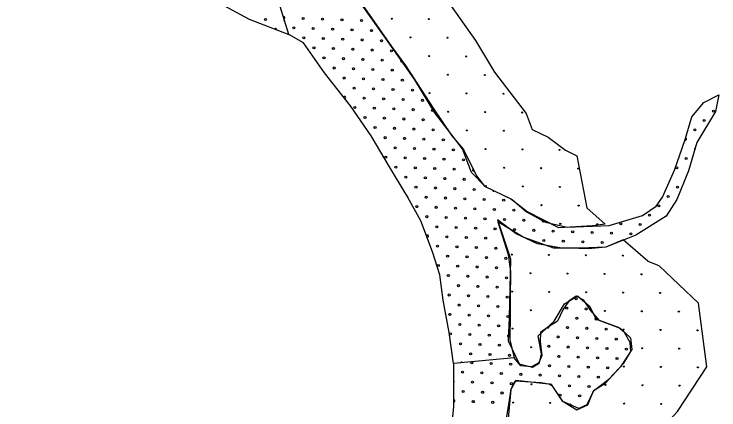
# Model space of a CAD drawing. Extents: x 1612280 to 1883141, y 560852 to 780851.
# Drawn here: x 1701601 to 1708924, y 665396 to 669510 of the extents above; entities that cross this region are included whole.
import ezdxf

# ---------------------------------------------------------------- set-up
doc = ezdxf.new("R2010")
doc.units = 0
for name, color, linetype in [('DESIGN - EROSION CONTROL - Devices', 7, 'Continuous'), ('DESIGN - SCRATCH - User 1', 7, 'Continuous'), ('DESIGN - TRAFFIC CONTROL PERMANENT - Pavement Marking Text', 7, 'Continuous')]:
    doc.layers.add(name, color=color, linetype=linetype)

msp = doc.modelspace()

# ---------------------------------------------------------------- linework, layer by layer
at = {"layer": 'DESIGN - EROSION CONTROL - Devices'}
for centre in [(1705525.3, 669461.7), (1705525.3, 669461.7), (1705909.8, 669458), (1705909.8, 669458), (1705719.4, 669267.6), (1705719.4, 669267.6), (1706104, 669263.8), (1706104, 669263.8), (1705913.6, 669073.4), (1705913.6, 669073.4), (1706298.1, 669069.7), (1706298.1, 669069.7), (1706107.7, 668879.3), (1706107.7, 668879.3), (1706492.3, 668875.5), (1706492.3, 668875.5), (1705917.3, 668688.9), (1705917.3, 668688.9), (1706301.8, 668685.1), (1706301.8, 668685.1), (1706686.4, 668681.4), (1706686.4, 668681.4), (1706111.4, 668494.7), (1706111.4, 668494.7), (1706496, 668491), (1706496, 668491), (1706880.5, 668487.2), (1706880.5, 668487.2), (1706305.6, 668300.6), (1706305.6, 668300.6), (1706690.1, 668296.8), (1706690.1, 668296.8), (1706499.7, 668106.4), (1706499.7, 668106.4), (1706884.3, 668102.7), (1706884.3, 668102.7), (1707268.8, 668099), (1707268.8, 668099), (1706693.9, 667912.3), (1706693.9, 667912.3), (1707078.4, 667908.5), (1707078.4, 667908.5), (1707463, 667904.8), (1707463, 667904.8), (1706503.5, 667721.9), (1706503.5, 667721.9), (1706888, 667718.1), (1706888, 667718.1), (1707272.6, 667714.4), (1707272.6, 667714.4), (1707082.1, 667524), (1707082.1, 667524), (1707466.7, 667520.3), (1707466.7, 667520.3), (1707276.3, 667329.9), (1707276.3, 667329.9), (1707660.8, 667326.1), (1707660.8, 667326.1), (1706771.6, 667010.5), (1706771.6, 667010.5), (1707156.2, 667006.8), (1707156.2, 667006.8), (1707540.7, 667003), (1707540.7, 667003), (1707925.3, 666999.3), (1707925.3, 666999.3), (1706965.8, 666816.4), (1706965.8, 666816.4), (1707350.3, 666812.6), (1707350.3, 666812.6), (1707734.9, 666808.9), (1707734.9, 666808.9), (1708119.4, 666805.2), (1708119.4, 666805.2), (1706775.4, 666626), (1706775.4, 666626), (1707159.9, 666622.2), (1707159.9, 666622.2), (1707544.5, 666618.5), (1707544.5, 666618.5), (1707929, 666614.8), (1707929, 666614.8), (1708313.6, 666611), (1708313.6, 666611), (1706969.5, 666431.8), (1706969.5, 666431.8), (1707738.6, 666424.3), (1707738.6, 666424.3), (1708123.2, 666420.6), (1708123.2, 666420.6), (1708507.7, 666416.9), (1708507.7, 666416.9), (1706779.1, 666241.4), (1706779.1, 666241.4), (1707932.8, 666230.2), (1707932.8, 666230.2), (1708317.3, 666226.5), (1708317.3, 666226.5), (1708701.9, 666222.7), (1708701.9, 666222.7), (1706973.2, 666047.3), (1706973.2, 666047.3), (1708126.9, 666036.1), (1708126.9, 666036.1), (1708511.5, 666032.3), (1708511.5, 666032.3), (1707936.5, 665845.7), (1707936.5, 665845.7), (1708321, 665841.9), (1708321, 665841.9), (1708705.6, 665838.2), (1708705.6, 665838.2), (1706977, 665662.7), (1706977, 665662.7), (1707746.1, 665655.2), (1707746.1, 665655.2), (1708130.6, 665651.5), (1708130.6, 665651.5), (1708515.2, 665647.8), (1708515.2, 665647.8), (1706786.6, 665472.3), (1706786.6, 665472.3), (1707171.1, 665468.6), (1707171.1, 665468.6), (1707940.2, 665461.1), (1707940.2, 665461.1), (1708324.8, 665457.4), (1708324.8, 665457.4)]:
    msp.add_circle(centre, 5.28, dxfattribs=at)
for centre, start, end in [((1705723.1, 668883), 320.26327, 109.80252), ((1707555.7, 665464.8), 298.64486, 11.57661)]:
    msp.add_arc(centre, 5.28, start, end, dxfattribs=at)
at = {"layer": 'DESIGN - SCRATCH - User 1'}
for points in [[(1701600.9, 671586.1), (1701726.2, 671581.1), (1701856.6, 671460.6), (1701992, 671224.8), (1702147.4, 670999.1), (1702327.9, 670758.2), (1702523.5, 670527.4), (1702764.1, 670291.6), (1703034.9, 670030.7), (1703325.7, 669845.1), (1703691.7, 669649.4), (1704042.7, 669458.8), (1704454.3, 669296.4), (1704366.2, 669589.2)], [(1701600.9, 671586.1), (1701726.2, 671581.1), (1701856.6, 671460.6), (1701992, 671224.8), (1702147.4, 670999.1), (1702327.9, 670758.2), (1702523.5, 670527.4), (1702764.1, 670291.6), (1703034.9, 670030.7), (1703325.7, 669845.1), (1703691.7, 669649.4), (1704042.7, 669458.8), (1704454.3, 669296.4), (1704366.2, 669589.2)], [(1704478.5, 671536.6), (1704835.5, 671112.8), (1705036.7, 670911.6), (1705314.9, 670638), (1705527.8, 670451.6), (1705845.4, 670015.5), (1706134.9, 669604.6), (1706393.9, 669235.1), (1706593.8, 668905.1), (1706920.6, 668477), (1706984, 668311.4), (1707150.3, 668231.6), (1707330.3, 668095.1), (1707446.7, 668035)], [(1704478.5, 671536.6), (1704835.5, 671112.8), (1705036.7, 670911.6), (1705314.9, 670638), (1705527.8, 670451.6), (1705845.4, 670015.5), (1706134.9, 669604.6), (1706393.9, 669235.1), (1706593.8, 668905.1), (1706920.6, 668477), (1706984, 668311.4), (1707150.3, 668231.6), (1707330.3, 668095.1), (1707446.7, 668035)], [(1707744, 667327.2), (1707609.2, 667307.5), (1707261.2, 667286.8), (1706928.8, 667458.3), (1706757.4, 667588.2), (1706497.8, 667712.9), (1706352.3, 667863.6), (1706258.8, 668107.9), (1705973.2, 668482.1), (1705765.4, 668825.1), (1705521.3, 669173.3), (1705235.7, 669578.7), (1704970.8, 669942.5), (1704804.6, 670088), (1704508.6, 670379), (1704238.5, 670649.3), (1704175.2, 670755.9)], [(1707744, 667327.2), (1707609.2, 667307.5), (1707261.2, 667286.8), (1706928.8, 667458.3), (1706757.4, 667588.2), (1706497.8, 667712.9), (1706352.3, 667863.6), (1706258.8, 668107.9), (1705973.2, 668482.1), (1705765.4, 668825.1), (1705521.3, 669173.3), (1705235.7, 669578.7), (1704970.8, 669942.5), (1704804.6, 670088), (1704508.6, 670379), (1704238.5, 670649.3), (1704175.2, 670755.9)], [(1704454.4, 669296.3), (1704367.1, 669589.4), (1704994.2, 669896.3), (1705242.6, 669575.8), (1705522.2, 669172.4), (1705666.1, 668976.8), (1705953.9, 668531.2), (1706149.4, 668243.3), (1706268.8, 668102), (1706404.6, 667830.4), (1706487.8, 667721)], [(1704454.4, 669296.3), (1704367.1, 669589.4), (1704994.2, 669896.3), (1705242.6, 669575.8), (1705522.2, 669172.4), (1705666.1, 668976.8), (1705953.9, 668531.2), (1706149.4, 668243.3), (1706268.8, 668102), (1706404.6, 667830.4), (1706487.8, 667721)], [(1706167.9, 665878.9), (1706121.2, 666198.9), (1706059.3, 666537.2), (1706025.9, 666799.3), (1705949.8, 667037.6), (1705825.9, 667361.6), (1705673.5, 667633.3), (1705502.1, 667923.9), (1705311.6, 668243.2), (1705097.3, 668557.7), (1704825.9, 668900.8), (1704606.8, 669210.6), (1704454.4, 669296.3)], [(1706167.9, 665878.9), (1706121.2, 666198.9), (1706059.3, 666537.2), (1706025.9, 666799.3), (1705949.8, 667037.6), (1705825.9, 667361.6), (1705673.5, 667633.3), (1705502.1, 667923.9), (1705311.6, 668243.2), (1705097.3, 668557.7), (1704825.9, 668900.8), (1704606.8, 669210.6), (1704454.4, 669296.3)], [(1706487.8, 667721), (1706775.8, 667582.7), (1706925.5, 667455.9), (1707121.4, 667346.4), (1707346, 667294.5), (1707783.7, 667311.8), (1708129.3, 667415.5), (1708273.3, 667513.5), (1708336.6, 667605.7), (1708463.3, 667888.1), (1708572.8, 668205.1), (1708641.9, 668441.4), (1708768.6, 668591.2), (1708924.1, 668671.9)], [(1706487.8, 667721), (1706775.8, 667582.7), (1706925.5, 667455.9), (1707121.4, 667346.4), (1707346, 667294.5), (1707783.7, 667311.8), (1708129.3, 667415.5), (1708273.3, 667513.5), (1708336.6, 667605.7), (1708463.3, 667888.1), (1708572.8, 668205.1), (1708641.9, 668441.4), (1708768.6, 668591.2), (1708924.1, 668671.9)], [(1708924.1, 668671.9), (1708889.5, 668499), (1708693.7, 668176.3), (1708607.3, 667882.3), (1708486.4, 667582.7), (1708376.9, 667409.8), (1708060.2, 667213.8), (1707749.1, 667087), (1707484.2, 667075.5), (1707207.8, 667075.5), (1706891, 667190.8), (1706626.1, 667352.1)], [(1708924.1, 668671.9), (1708889.5, 668499), (1708693.7, 668176.3), (1708607.3, 667882.3), (1708486.4, 667582.7), (1708376.9, 667409.8), (1708060.2, 667213.8), (1707749.1, 667087), (1707484.2, 667075.5), (1707207.8, 667075.5), (1706891, 667190.8), (1706626.1, 667352.1)], [(1707446.7, 668035), (1707551.4, 667495.8), (1707744, 667327.2)], [(1707446.7, 668035), (1707551.4, 667495.8), (1707744, 667327.2)], [(1707929.3, 667165), (1707749.4, 667086.7), (1707570.3, 667068.5), (1707271.6, 667081.5), (1707037.9, 667123.1), (1706817.2, 667224.4), (1706625, 667372.5)], [(1706625, 667372.5), (1706760, 666967.1), (1706744.5, 666353.9), (1706734.1, 666114.8), (1706848.3, 665875.7), (1706988.6, 665839.4), (1707061.3, 665886.1), (1707082, 665979.7), (1707045.7, 666166.8), (1707211.9, 666317.5), (1707321, 666499.4), (1707456, 666582.5), (1707580.6, 666473.4), (1707648.2, 666338.3), (1707897.5, 666244.7), (1708003.9, 666143.4), (1708019.5, 666023.9), (1707900.1, 665842), (1707739, 665665.3), (1707619.6, 665592.5), (1707552.1, 665447), (1707469, 665410.6), (1707302.8, 665483.4), (1707183.3, 665660.1), (1706814.6, 665701.6)], [(1707929.3, 667165), (1707749.4, 667086.7), (1707570.3, 667068.5), (1707271.6, 667081.5), (1707037.9, 667123.1), (1706817.2, 667224.4), (1706625, 667372.5)], [(1706625, 667372.5), (1706760, 666967.1), (1706744.5, 666353.9), (1706734.1, 666114.8), (1706848.3, 665875.7), (1706988.6, 665839.4), (1707061.3, 665886.1), (1707082, 665979.7), (1707045.7, 666166.8), (1707211.9, 666317.5), (1707321, 666499.4), (1707456, 666582.5), (1707580.6, 666473.4), (1707648.2, 666338.3), (1707897.5, 666244.7), (1708003.9, 666143.4), (1708019.5, 666023.9), (1707900.1, 665842), (1707739, 665665.3), (1707619.6, 665592.5), (1707552.1, 665447), (1707469, 665410.6), (1707302.8, 665483.4), (1707183.3, 665660.1), (1706814.6, 665701.6)], [(1706626.1, 667352.1), (1706735.5, 667012.1), (1706758.5, 666833.5), (1706756.7, 666554.7), (1706754.3, 666392.7), (1706752.8, 666124.6), (1706795.8, 665937.8), (1706167.9, 665878.9)], [(1706626.1, 667352.1), (1706735.5, 667012.1), (1706758.5, 666833.5), (1706756.7, 666554.7), (1706754.3, 666392.7), (1706752.8, 666124.6), (1706795.8, 665937.8), (1706167.9, 665878.9)], [(1707383, 664554.2), (1708112.9, 664873.8), (1708204.1, 665070.4), (1708221, 665080.6), (1708494.4, 665380.6), (1708799.2, 665844.8), (1708713.3, 666503.6), (1708303.9, 666893.3), (1708187.4, 666937), (1708185.6, 666940.6), (1707929.3, 667165)], [(1707383, 664554.2), (1708112.9, 664873.8), (1708204.1, 665070.4), (1708221, 665080.6), (1708494.4, 665380.6), (1708799.2, 665844.8), (1708713.3, 666503.6), (1708303.9, 666893.3), (1708187.4, 666937), (1708185.6, 666940.6), (1707929.3, 667165)], [(1707153.7, 665667.5), (1707189.7, 665648.8), (1707294.6, 665490.3), (1707446.6, 665396), (1707562.2, 665449.5), (1707622.2, 665595.2), (1707780.6, 665715.2), (1707936.9, 665880.2), (1708007.6, 666002.3), (1708003.3, 666096.6), (1707943.4, 666199.4), (1707881.3, 666253), (1707682.1, 666325.9), (1707590.1, 666430.8), (1707519.4, 666535.8), (1707440.2, 666576.5), (1707363.1, 666525.1), (1707303.1, 666435.1), (1707247.5, 666319.4), (1707144.7, 666250.9), (1707069.7, 666199.4), (1707065.5, 666105.2), (1707082.6, 665961.6), (1707054.8, 665884.5), (1706977.7, 665843.6)], [(1707153.7, 665667.5), (1707189.7, 665648.8), (1707294.6, 665490.3), (1707446.6, 665396), (1707562.2, 665449.5), (1707622.2, 665595.2), (1707780.6, 665715.2), (1707936.9, 665880.2), (1708007.6, 666002.3), (1708003.3, 666096.6), (1707943.4, 666199.4), (1707881.3, 666253), (1707682.1, 666325.9), (1707590.1, 666430.8), (1707519.4, 666535.8), (1707440.2, 666576.5), (1707363.1, 666525.1), (1707303.1, 666435.1), (1707247.5, 666319.4), (1707144.7, 666250.9), (1707069.7, 666199.4), (1707065.5, 666105.2), (1707082.6, 665961.6), (1707054.8, 665884.5), (1706977.7, 665843.6)], [(1706977.7, 665843.6), (1706866.2, 665855.4), (1706795.8, 665937.6), (1706167.9, 665878.9), (1706167.9, 665432.6), (1706121, 664962.9), (1706068.2, 664528.4), (1706021.2, 664029.3), (1705950.8, 663588.9), (1705839.3, 663189.7), (1705804.1, 662925.4), (1705727.8, 662508.5), (1705610.5, 662056.4), (1705487.3, 661633.7), (1705428.6, 661522.1), (1705958.4, 661512.3)], [(1706977.7, 665843.6), (1706866.2, 665855.4), (1706795.8, 665937.6), (1706167.9, 665878.9), (1706167.9, 665432.6), (1706121, 664962.9), (1706068.2, 664528.4), (1706021.2, 664029.3), (1705950.8, 663588.9), (1705839.3, 663189.7), (1705804.1, 662925.4), (1705727.8, 662508.5), (1705610.5, 662056.4), (1705487.3, 661633.7), (1705428.6, 661522.1), (1705958.4, 661512.3)], [(1705958.4, 661512.3), (1706015.4, 661762.8), (1706062.3, 661886.1), (1706138.6, 662074), (1706255.9, 662320.6), (1706332.2, 662567.3), (1706437.9, 662825.6), (1706478.9, 663095.7), (1706531.7, 663395.2), (1706566.9, 663765.1), (1706578.7, 664093.9), (1706596.3, 664463.8), (1706637.4, 664739.8), (1706701.9, 664898.3), (1706707.8, 665238.9), (1706748.9, 665497.2), (1706766.5, 665614.6), (1706807.5, 665696.8), (1707077.5, 665679.2), (1707153.7, 665667.5)], [(1705958.4, 661512.3), (1706015.4, 661762.8), (1706062.3, 661886.1), (1706138.6, 662074), (1706255.9, 662320.6), (1706332.2, 662567.3), (1706437.9, 662825.6), (1706478.9, 663095.7), (1706531.7, 663395.2), (1706566.9, 663765.1), (1706578.7, 664093.9), (1706596.3, 664463.8), (1706637.4, 664739.8), (1706701.9, 664898.3), (1706707.8, 665238.9), (1706748.9, 665497.2), (1706766.5, 665614.6), (1706807.5, 665696.8), (1707077.5, 665679.2), (1707153.7, 665667.5)], [(1706814.6, 665701.6), (1706761.8, 665606.8), (1706736.9, 665344.5), (1706695.3, 664915.8), (1706645.4, 664724.3), (1706628.7, 664545.3), (1706595.4, 664262.3), (1706583, 663895.9), (1706545.5, 663517.2), (1706503.9, 663188.3), (1706447.1, 662912.1)], [(1706814.6, 665701.6), (1706761.8, 665606.8), (1706736.9, 665344.5), (1706695.3, 664915.8), (1706645.4, 664724.3), (1706628.7, 664545.3), (1706595.4, 664262.3), (1706583, 663895.9), (1706545.5, 663517.2), (1706503.9, 663188.3), (1706447.1, 662912.1)]]:
    msp.add_lwpolyline(points, dxfattribs=at)
for centre in [(1708868.2, 668501.8), (1708868.2, 668501.8), (1708771.1, 668404.7), (1708771.1, 668404.7)]:
    msp.add_circle(centre, 10.6, dxfattribs=at)
at = {"layer": 'DESIGN - TRAFFIC CONTROL PERMANENT - Pavement Marking Text'}
for centre in [(1704212, 669453.9), (1704212, 669453.9), (1704604.5, 669465.1), (1704604.5, 669465.1), (1704806.1, 669457.6), (1704806.1, 669457.6), (1705007.7, 669450.1), (1705007.7, 669450.1), (1705209.4, 669442.7), (1705209.4, 669442.7), (1704507.4, 669368), (1704507.4, 669368), (1704709.1, 669360.5), (1704709.1, 669360.5), (1704910.7, 669353.1), (1704910.7, 669353.1), (1705112.3, 669345.6), (1705112.3, 669345.6), (1705313.9, 669338.1), (1705313.9, 669338.1), (1704612, 669263.5), (1704612, 669263.5), (1704813.6, 669256), (1704813.6, 669256), (1705015.2, 669248.5), (1705015.2, 669248.5), (1705216.8, 669241.1), (1705216.8, 669241.1), (1705418.4, 669233.6), (1705418.4, 669233.6), (1704716.5, 669158.9), (1704716.5, 669158.9), (1704918.1, 669151.4), (1704918.1, 669151.4), (1705119.7, 669144), (1705119.7, 669144), (1705321.4, 669136.5), (1705321.4, 669136.5), (1705523, 669129), (1705523, 669129), (1704821.1, 669054.4), (1704821.1, 669054.4), (1705022.7, 669046.9), (1705022.7, 669046.9), (1705224.3, 669039.4), (1705224.3, 669039.4), (1705425.9, 669032), (1705425.9, 669032), (1704925.6, 668949.8), (1704925.6, 668949.8), (1705127.2, 668942.4), (1705127.2, 668942.4), (1705328.8, 668934.9), (1705328.8, 668934.9), (1705530.4, 668927.4), (1705530.4, 668927.4), (1705030.1, 668845.3), (1705030.1, 668845.3), (1705231.8, 668837.8), (1705231.8, 668837.8), (1705433.4, 668830.4), (1705433.4, 668830.4), (1705635, 668822.9), (1705635, 668822.9), (1705134.7, 668740.8), (1705134.7, 668740.8), (1705336.3, 668733.3), (1705336.3, 668733.3), (1705537.9, 668725.8), (1705537.9, 668725.8), (1705739.5, 668718.4), (1705739.5, 668718.4), (1705239.2, 668636.2), (1705239.2, 668636.2), (1705440.8, 668628.8), (1705440.8, 668628.8), (1705642.4, 668621.3), (1705642.4, 668621.3), (1705844.1, 668613.8), (1705844.1, 668613.8), (1705142.1, 668539.2), (1705142.1, 668539.2), (1705343.8, 668531.7), (1705343.8, 668531.7), (1705545.4, 668524.2), (1705545.4, 668524.2), (1705747, 668516.8), (1705747, 668516.8), (1705948.6, 668509.3), (1705948.6, 668509.3), (1705246.7, 668434.6), (1705246.7, 668434.6), (1705448.3, 668427.1), (1705448.3, 668427.1), (1705649.9, 668419.7), (1705649.9, 668419.7), (1705851.5, 668412.2), (1705851.5, 668412.2), (1705351.2, 668330.1), (1705351.2, 668330.1), (1705552.8, 668322.6), (1705552.8, 668322.6), (1705754.4, 668315.1), (1705754.4, 668315.1), (1705956.1, 668307.7), (1705956.1, 668307.7), (1708674.1, 668307.7), (1708674.1, 668307.7), (1705455.8, 668225.5), (1705455.8, 668225.5), (1705657.4, 668218.1), (1705657.4, 668218.1), (1705859, 668210.6), (1705859, 668210.6), (1706060.6, 668203.1), (1706060.6, 668203.1), (1705560.3, 668121), (1705560.3, 668121), (1705761.9, 668113.5), (1705761.9, 668113.5), (1705963.5, 668106.1), (1705963.5, 668106.1), (1706165.1, 668098.6), (1706165.1, 668098.6), (1705463.2, 668023.9), (1705463.2, 668023.9), (1705664.8, 668016.5), (1705664.8, 668016.5), (1705866.5, 668009), (1705866.5, 668009), (1706068.1, 668001.5), (1706068.1, 668001.5), (1706269.7, 667994.1), (1706269.7, 667994.1), (1708584.5, 668009), (1708584.5, 668009), (1705567.8, 667919.4), (1705567.8, 667919.4), (1705769.4, 667911.9), (1705769.4, 667911.9), (1705971, 667904.5), (1705971, 667904.5), (1706172.6, 667897), (1706172.6, 667897), (1708487.4, 667911.9), (1708487.4, 667911.9), (1705672.3, 667814.8), (1705672.3, 667814.8), (1705873.9, 667807.4), (1705873.9, 667807.4), (1706075.5, 667799.9), (1706075.5, 667799.9), (1706277.1, 667792.4), (1706277.1, 667792.4), (1705776.8, 667710.3), (1705776.8, 667710.3), (1705978.5, 667702.8), (1705978.5, 667702.8), (1706180.1, 667695.4), (1706180.1, 667695.4), (1706381.7, 667687.9), (1706381.7, 667687.9), (1708494.9, 667710.3), (1708494.9, 667710.3), (1705881.4, 667605.8), (1705881.4, 667605.8), (1706083, 667598.3), (1706083, 667598.3), (1706284.6, 667590.8), (1706284.6, 667590.8), (1706486.2, 667583.4), (1706486.2, 667583.4), (1706687.8, 667575.9), (1706687.8, 667575.9), (1708397.8, 667613.2), (1708397.8, 667613.2), (1705784.3, 667508.7), (1705784.3, 667508.7), (1705985.9, 667501.2), (1705985.9, 667501.2), (1708300.7, 667516.2), (1708300.7, 667516.2), (1706187.5, 667493.8), (1706187.5, 667493.8), (1706389.1, 667486.3), (1706389.1, 667486.3), (1706590.8, 667478.8), (1706590.8, 667478.8), (1706792.4, 667471.4), (1706792.4, 667471.4), (1705888.9, 667404.2), (1705888.9, 667404.2), (1706090.5, 667396.7), (1706090.5, 667396.7), (1706292.1, 667389.2), (1706292.1, 667389.2), (1706493.7, 667381.8), (1706493.7, 667381.8), (1706695.3, 667374.3), (1706695.3, 667374.3), (1706896.9, 667366.8), (1706896.9, 667366.8), (1708203.6, 667419.1), (1708203.6, 667419.1), (1705993.4, 667299.6), (1705993.4, 667299.6), (1706195, 667292.2), (1706195, 667292.2), (1706396.6, 667284.7), (1706396.6, 667284.7), (1707905, 667329.5), (1707905, 667329.5), (1708106.6, 667322), (1708106.6, 667322), (1706598.2, 667277.2), (1706598.2, 667277.2), (1706799.8, 667269.8), (1706799.8, 667269.8), (1707001.4, 667262.3), (1707001.4, 667262.3), (1707203.1, 667254.8), (1707203.1, 667254.8), (1707404.7, 667247.4), (1707404.7, 667247.4), (1707606.3, 667239.9), (1707606.3, 667239.9), (1707807.9, 667232.4), (1707807.9, 667232.4), (1708009.5, 667225), (1708009.5, 667225), (1706097.9, 667195.1), (1706097.9, 667195.1), (1706299.5, 667187.6), (1706299.5, 667187.6), (1706501.2, 667180.1), (1706501.2, 667180.1), (1707106, 667157.7), (1707106, 667157.7), (1707307.6, 667150.3), (1707307.6, 667150.3), (1707509.2, 667142.8), (1707509.2, 667142.8), (1707710.8, 667135.3), (1707710.8, 667135.3), (1706000.9, 667098), (1706000.9, 667098), (1706202.5, 667090.5), (1706202.5, 667090.5), (1706404.1, 667083.1), (1706404.1, 667083.1), (1706605.7, 667075.6), (1706605.7, 667075.6), (1706105.4, 666993.5), (1706105.4, 666993.5), (1706307, 666986), (1706307, 666986), (1706508.6, 666978.5), (1706508.6, 666978.5), (1706710.2, 666971.1), (1706710.2, 666971.1), (1706008.3, 666896.4), (1706008.3, 666896.4), (1706209.9, 666888.9), (1706209.9, 666888.9), (1706411.5, 666881.5), (1706411.5, 666881.5), (1706613.2, 666874), (1706613.2, 666874), (1706112.9, 666791.9), (1706112.9, 666791.9), (1706314.5, 666784.4), (1706314.5, 666784.4), (1706516.1, 666776.9), (1706516.1, 666776.9), (1706717.7, 666769.5), (1706717.7, 666769.5), (1706217.4, 666687.3), (1706217.4, 666687.3), (1706419, 666679.9), (1706419, 666679.9), (1706620.6, 666672.4), (1706620.6, 666672.4), (1706120.3, 666590.3), (1706120.3, 666590.3), (1706321.9, 666582.8), (1706321.9, 666582.8), (1706523.6, 666575.3), (1706523.6, 666575.3), (1706725.2, 666567.9), (1706725.2, 666567.9), (1707439.9, 666549.6), (1707439.9, 666549.6), (1706224.9, 666485.7), (1706224.9, 666485.7), (1706426.5, 666478.2), (1706426.5, 666478.2), (1706628.1, 666470.8), (1706628.1, 666470.8), (1707342.8, 666452.6), (1707342.8, 666452.6), (1707544.5, 666445.1), (1707544.5, 666445.1), (1706127.8, 666388.6), (1706127.8, 666388.6), (1706329.4, 666381.2), (1706329.4, 666381.2), (1706531, 666373.7), (1706531, 666373.7), (1706732.6, 666366.2), (1706732.6, 666366.2), (1707447.4, 666348), (1707447.4, 666348), (1707649, 666340.5), (1707649, 666340.5), (1706232.3, 666284.1), (1706232.3, 666284.1), (1706433.9, 666276.6), (1706433.9, 666276.6), (1706635.6, 666269.2), (1706635.6, 666269.2), (1706135.3, 666187), (1706135.3, 666187), (1707350.3, 666250.9), (1707350.3, 666250.9), (1707551.9, 666243.5), (1707551.9, 666243.5), (1707753.5, 666236), (1707753.5, 666236), (1706336.9, 666179.6), (1706336.9, 666179.6), (1706538.5, 666172.1), (1706538.5, 666172.1), (1706740.1, 666164.6), (1706740.1, 666164.6), (1707253.2, 666153.9), (1707253.2, 666153.9), (1707454.9, 666146.4), (1707454.9, 666146.4), (1707656.5, 666138.9), (1707656.5, 666138.9), (1707858.1, 666131.5), (1707858.1, 666131.5), (1706239.8, 666082.5), (1706239.8, 666082.5), (1706441.4, 666075), (1706441.4, 666075), (1706643, 666067.6), (1706643, 666067.6), (1707156.2, 666056.8), (1707156.2, 666056.8), (1707357.8, 666049.3), (1707357.8, 666049.3), (1707559.4, 666041.9), (1707559.4, 666041.9), (1707761, 666034.4), (1707761, 666034.4), (1706344.3, 665978), (1706344.3, 665978), (1706546, 665970.5), (1706546, 665970.5), (1706747.6, 665963), (1706747.6, 665963), (1707962.6, 666026.9), (1707962.6, 666026.9), (1707260.7, 665952.3), (1707260.7, 665952.3), (1707462.3, 665944.8), (1707462.3, 665944.8), (1707663.9, 665937.3), (1707663.9, 665937.3), (1707865.5, 665929.9), (1707865.5, 665929.9), (1706357.2, 665885.1), (1706357.2, 665885.1), (1706558.8, 665877.6), (1706558.8, 665877.6), (1706760.4, 665870.1), (1706760.4, 665870.1), (1707163.6, 665855.2), (1707163.6, 665855.2), (1707365.3, 665847.7), (1707365.3, 665847.7), (1707566.9, 665840.3), (1707566.9, 665840.3), (1707768.5, 665832.8), (1707768.5, 665832.8), (1706260.1, 665788), (1706260.1, 665788), (1706461.7, 665780.5), (1706461.7, 665780.5), (1706663.3, 665773.1), (1706663.3, 665773.1), (1706865, 665765.6), (1706865, 665765.6), (1707066.6, 665758.1), (1707066.6, 665758.1), (1707268.2, 665750.7), (1707268.2, 665750.7), (1707469.8, 665743.2), (1707469.8, 665743.2), (1706364.7, 665683.4), (1706364.7, 665683.4), (1706566.3, 665676), (1706566.3, 665676), (1706767.9, 665668.5), (1706767.9, 665668.5), (1707671.4, 665735.7), (1707671.4, 665735.7), (1707372.7, 665646.1), (1707372.7, 665646.1), (1707574.3, 665638.6), (1707574.3, 665638.6), (1706267.6, 665586.4), (1706267.6, 665586.4), (1706469.2, 665578.9), (1706469.2, 665578.9), (1706670.8, 665571.4), (1706670.8, 665571.4), (1707275.6, 665549), (1707275.6, 665549), (1707477.3, 665541.6), (1707477.3, 665541.6), (1706372.1, 665481.8), (1706372.1, 665481.8), (1706573.7, 665474.4), (1706573.7, 665474.4)]:
    msp.add_circle(centre, 10.6, dxfattribs=at)
for centre, start, end in [((1704402.9, 669472.5), 281.29783, 111.90402), ((1704413.6, 669446.4), 130.47966, 262.99177), ((1704316.5, 669349.4), 345.30376, 151.6327), ((1705627.5, 669024.5), 110.87708, 321.79916), ((1705037.6, 668643.7), 270.2911, 166.4092), ((1708577, 668210.6), 238.91002, 87.48641), ((1708681.5, 668106.1), 123.88588, 203.3563), ((1706374.2, 667889.5), 112.73315, 300.36944), ((1706583.3, 667680.4), 181.31527, 307.37479), ((1705679.8, 667613.2), 323.71565, 94.87143), ((1707098.5, 667359.4), 151.7482, 329.82445), ((1705896.3, 667202.6), 232.843, 168.98254), ((1707148.7, 666258.4), 236.42223, 11.16346), ((1706142.7, 665985.4), 342.90211, 33.7158), ((1706247.3, 665880.9), 36.15816, 154.56116), ((1706163.1, 665690.9), 297.50916, 62.49084), ((1707171.1, 665653.6), 356.67314, 128.35871), ((1706170.5, 665489.3), 255.80538, 104.19462), ((1707380.2, 665444.5), 291.98787, 184.4056)]:
    msp.add_arc(centre, 10.6, start, end, dxfattribs=at)

doc.saveas('drawing.dxf')
